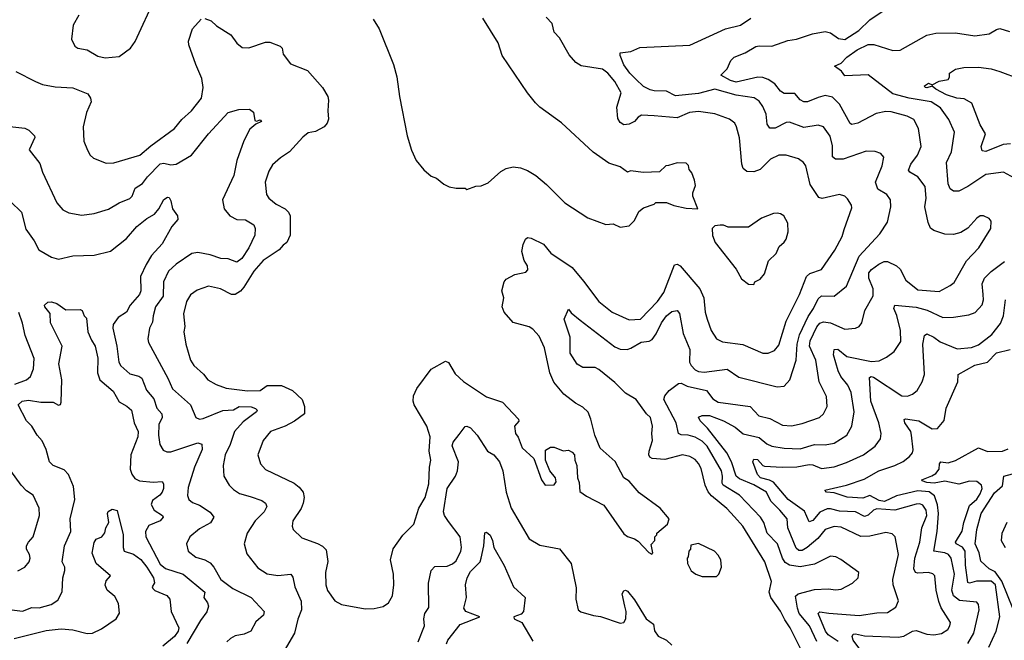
# Model space of a CAD drawing. Extents: x 1933546 to 2138868, y 524910 to 667279.
# Tile 344 of 466: x 2039426 to 2044950, y 633314 to 636796. Entities that reach past the tile are written whole.
import ezdxf

# ---------------------------------------------------------------- set-up
doc = ezdxf.new("R2010")
doc.units = 0

msp = doc.modelspace()

# ---------------------------------------------------------------- linework, layer by layer
at = {"layer": '0CON10XD'}
for points in [[(2039758.3, 636821.7), (2039726, 636765), (2039716.4, 636686.4), (2039735, 636647.5), (2039752.5, 636635), (2039805, 636626.2), (2039865, 636590.8), (2039905, 636582), (2039985, 636590), (2040047.5, 636635), (2040075, 636672.5), (2040188.8, 636921.2)], [(2043898.2, 633308.2), (2043856.7, 633395), (2043799.5, 633465), (2043788.9, 633495), (2043778.8, 633561.2), (2043794, 633575), (2043885, 633599.8), (2043962.4, 633602.4), (2044005, 633596.5), (2044035, 633601.1), (2044098, 633635), (2044129.2, 633665), (2044133.8, 633695), (2044032.5, 633767.5), (2044005, 633782.9), (2043975, 633785.6), (2043885, 633740.8), (2043805, 633725.9), (2043745, 633735.6), (2043720.4, 633750.4), (2043706, 633775), (2043677.8, 633855), (2043618.4, 633915), (2043601.4, 633975), (2043582.8, 634005), (2043465, 634128), (2043373.2, 634185), (2043367.1, 634195), (2043369.4, 634235), (2043363.3, 634265), (2043283.1, 634403.1), (2043255, 634430.7), (2043215, 634453.1), (2043176.2, 634465), (2043136.3, 634466.4), (2043121.8, 634475), (2043109.7, 634535), (2043040.4, 634665), (2043045.9, 634685), (2043069.2, 634715), (2043122.5, 634755), (2043136.6, 634756.6), (2043170.2, 634740.2), (2043278.6, 634715), (2043315, 634668.2), (2043345, 634650), (2043524, 634625), (2043573.4, 634573.4), (2043635, 634558.5), (2043705, 634520.9), (2043755, 634516.9), (2043815, 634530.4), (2043912.5, 634565), (2043935.7, 634585), (2043956.5, 634625), (2043952.4, 634682.4), (2043910.9, 634765), (2043892.1, 634885), (2043856.9, 634965), (2043860.2, 634995), (2043897.2, 635072.8), (2043915, 635094), (2043935, 635101.5), (2043975, 635094.7), (2044055, 635060), (2044115, 635064.5), (2044135, 635074.3), (2044150, 635095), (2044167.8, 635165), (2044213.2, 635246.8), (2044213.5, 635285), (2044189, 635345), (2044189.2, 635375), (2044204.6, 635395), (2044245, 635424.7), (2044275, 635439.1), (2044295, 635440), (2044344.2, 635415), (2044365.3, 635395.3), (2044397.8, 635335), (2044465, 635280.4), (2044585, 635271.8), (2044646, 635304), (2044667.7, 635322.3), (2044736.8, 635443.2), (2044807.1, 635515), (2044874.2, 635625), (2044875.7, 635665.7), (2044865, 635680), (2044832.5, 635695), (2044815, 635695.6), (2044795, 635683.1), (2044744.6, 635625.4), (2044705, 635601.4), (2044665, 635590.6), (2044615, 635593.1), (2044555, 635612.2), (2044536.2, 635626.2), (2044522, 635658), (2044503.6, 635745), (2044511.5, 635795), (2044505, 635860), (2044465, 635914.3), (2044419.5, 635939.5), (2044412.1, 635952.1), (2044426.1, 635985), (2044463.2, 636035), (2044483.5, 636085), (2044469.1, 636185), (2044441.9, 636235), (2044403.8, 636255), (2044315, 636278.8), (2044285, 636281.2), (2044230.9, 636269.1), (2044128, 636215), (2044095, 636207.1), (2044085, 636213.8), (2044025, 636321.2), (2043985, 636361.8), (2043945, 636369.7), (2043905, 636360), (2043845, 636334.6), (2043825, 636334), (2043805, 636345.3), (2043775, 636381.2), (2043715, 636382.2), (2043695, 636394.4), (2043661.5, 636435), (2043625, 636460.9), (2043595, 636471.9), (2043566.8, 636473.2), (2043445, 636445.3), (2043412.9, 636455), (2043358.8, 636485), (2043395, 636520), (2043415, 636566.7), (2043433.8, 636585), (2043495, 636610), (2043555, 636644.5), (2043575, 636649.5), (2043645, 636647.3), (2043735, 636679.2), (2043783.8, 636686.2), (2043872.9, 636717.1), (2043945, 636730), (2043975, 636721.1), (2044019.6, 636689.6), (2044055, 636685.3), (2044132.9, 636735), (2044195.8, 636795), (2044275, 636848.2)], [(2039405.5, 636505.5), (2039515, 636448.6), (2039555, 636432.5), (2039625, 636418.6), (2039723.6, 636413.6), (2039809.1, 636379.1), (2039824.4, 636355), (2039827.5, 636335), (2039800.8, 636275), (2039783.1, 636195), (2039785.7, 636115), (2039806.7, 636063.3), (2039821.2, 636035), (2039839.5, 636019.5), (2039911.2, 635991.2), (2039955, 635992.5), (2040100, 636035), (2040161.7, 636088.3), (2040294.3, 636185.7), (2040335.6, 636235), (2040390, 636285), (2040445.6, 636355), (2040455.5, 636415), (2040447.5, 636465), (2040413.6, 636543.6), (2040374.7, 636654.7), (2040373.8, 636675), (2040395.6, 636744.4), (2040445, 636798.6)], [(2040465, 636801.9), (2040499.8, 636789.8), (2040530.4, 636760.4), (2040610.8, 636710.8), (2040645, 636664.5), (2040675, 636640), (2040712.1, 636637.9), (2040805, 636670), (2040829.2, 636669.2), (2040887.9, 636647.9), (2040898, 636635), (2040905, 636602.5), (2040945, 636547.5), (2041040.3, 636510.3), (2041125, 636416), (2041154.3, 636365), (2041159.2, 636345), (2041154.2, 636285), (2041157.7, 636237.7), (2041152, 636215), (2041134, 636195), (2041085, 636169.1), (2041045, 636160.4), (2041015, 636137.5), (2040939.2, 636055), (2040889.2, 636020.8), (2040845, 635980.8), (2040823.3, 635945), (2040804.3, 635885), (2040810.8, 635815), (2040823.8, 635795), (2040865, 635760.6), (2040915, 635735.5), (2040934.4, 635715), (2040942.7, 635695), (2040943.6, 635586.4), (2040925.7, 635545), (2040905, 635531.5), (2040882.3, 635505), (2040792.5, 635445), (2040739.4, 635385), (2040684.5, 635295), (2040665, 635273.1), (2040635, 635254.2), (2040615, 635254.4), (2040553.3, 635285), (2040485, 635300), (2040421.1, 635278.9), (2040385, 635252.9), (2040362.5, 635215), (2040345.7, 635145.7), (2040352.5, 635075), (2040347.8, 635045), (2040358.1, 634975), (2040383.6, 634885), (2040403.6, 634855), (2040457.2, 634807.2), (2040482, 634775), (2040529.3, 634749.3), (2040585, 634728.5), (2040705, 634713.2), (2040775, 634715.9), (2040815, 634742.9), (2040895, 634743.2), (2040957.5, 634715), (2041010, 634665), (2041023.4, 634625), (2041023.1, 634585), (2040967.1, 634542.9), (2040915, 634515.4), (2040832.5, 634485), (2040792.9, 634435), (2040763.1, 634355), (2040778.1, 634305), (2040805, 634271.9), (2040965.8, 634195.8), (2040995, 634173.1), (2041015.6, 634145), (2041021.5, 634115), (2041016.1, 634083.9), (2041005, 634054), (2040959.2, 633985), (2040954.2, 633955), (2040960, 633935), (2041009.5, 633889.5), (2041096.7, 633856.7), (2041125, 633842.2), (2041145, 633822), (2041154.5, 633755.5), (2041141.1, 633695), (2041144.5, 633625), (2041153.9, 633593.9), (2041194.4, 633535), (2041231.4, 633515), (2041365, 633490.3), (2041415, 633493), (2041465.6, 633504.4), (2041495.7, 633525), (2041516.8, 633563.2), (2041525.6, 633625), (2041522.9, 633685), (2041505.6, 633765), (2041521.7, 633828.3), (2041576.3, 633903.7), (2041637.5, 633965), (2041664.7, 634055.3), (2041700.9, 634115), (2041722.2, 634192.2), (2041724.4, 634285), (2041732.9, 634325), (2041723.5, 634375), (2041728.5, 634455), (2041709.6, 634515), (2041639.1, 634635), (2041633.4, 634655), (2041636.2, 634685), (2041653.4, 634726.6), (2041734.7, 634835.3), (2041815, 634880), (2041831.7, 634871.7), (2041868.8, 634808.8), (2041915.2, 634765.2), (2042045, 634680), (2042135, 634649.4), (2042223.8, 634555), (2042226.1, 634543.9), (2042202.9, 634515), (2042206.7, 634475), (2042223.3, 634453.3), (2042245, 634393.8), (2042311.2, 634335), (2042354, 634215), (2042373.8, 634183.8), (2042423.9, 634186.1), (2042436.2, 634203.8), (2042432, 634225), (2042400.8, 634265), (2042376.2, 634325), (2042375, 634380), (2042403, 634397), (2042425, 634397.5), (2042475, 634377.5), (2042505, 634380), (2042525, 634370), (2042538.8, 634355), (2042540.8, 634325), (2042552, 634295), (2042555.8, 634225), (2042565, 634200), (2042569.3, 634149.3), (2042605, 634123.3), (2042702.6, 634072.6), (2042815, 633912), (2042835, 633896.2), (2042875, 633883.3), (2042895, 633870), (2042955, 633806.7), (2042971.7, 633798.3), (2042977.5, 633805), (2042968.3, 633851.7), (2042990, 633875), (2042990, 633895), (2043000, 633905), (2043000, 633915), (2043060, 633965), (2043070, 633995), (2043020, 634055), (2042902.1, 634142.1), (2042845, 634206.2), (2042815.7, 634225.7), (2042767.1, 634317.1), (2042682.4, 634392.4), (2042652.9, 634465), (2042630.8, 634555), (2042615, 634593.3), (2042585, 634621.2), (2042543.3, 634645), (2042478.8, 634695), (2042422.1, 634762.1), (2042400.6, 634815), (2042370, 634955), (2042340.3, 635020.3), (2042305, 635060), (2042285, 635073.3), (2042195, 635096.5), (2042144.1, 635154.1), (2042132, 635185), (2042142.2, 635235), (2042130, 635275), (2042144.1, 635325.9), (2042155, 635339.2), (2042204.6, 635365.4), (2042265, 635380), (2042277, 635393), (2042275.6, 635415), (2042255.3, 635445.3), (2042243.6, 635495), (2042250, 635535), (2042264.3, 635565), (2042275, 635572.9), (2042295, 635569.4), (2042365, 635536.9), (2042405, 635486.2), (2042525, 635404.6), (2042589.8, 635329.8), (2042674.7, 635214.7), (2042749.2, 635155), (2042845, 635112.2), (2042909.2, 635115), (2043004.6, 635215), (2043040, 635265), (2043100.3, 635419.7), (2043115, 635424.1), (2043131.8, 635415), (2043241.8, 635285), (2043263.8, 635235), (2043271.8, 635155), (2043282.1, 635115), (2043305, 635052), (2043334.6, 635004.6), (2043368.6, 634988.6), (2043482.9, 634972.9), (2043594.6, 634924.6), (2043625, 634925.5), (2043660.7, 634939.3), (2043685, 634970), (2043726.1, 635105), (2043801.3, 635255), (2043840, 635355), (2043858.8, 635371.2), (2043924.4, 635395), (2043998, 635502), (2044039.7, 635580.3), (2044051.1, 635618.9), (2044095, 635740), (2044092.9, 635755), (2044070.7, 635790.7), (2044055, 635805.8), (2044025, 635814.4), (2043927.8, 635792.2), (2043908.3, 635798.3), (2043860.5, 635870.5), (2043836.7, 635976.7), (2043822.9, 635995), (2043795, 636014.5), (2043725.5, 636035.5), (2043685, 636035.6), (2043637.6, 636012.4), (2043579.2, 635955), (2043545, 635941.8), (2043505, 635944.3), (2043485, 635961.2), (2043476.7, 635985), (2043463.7, 636133.7), (2043447.1, 636195), (2043437.1, 636215), (2043407.4, 636237.4), (2043325, 636266.9), (2043235, 636281.3), (2043183.3, 636275), (2043114.6, 636245.4), (2042985, 636255.8), (2042915, 636260), (2042895, 636248.1), (2042874.6, 636225.4), (2042845, 636209.2), (2042815, 636206.2), (2042795, 636218.8), (2042780.9, 636240.9), (2042776.2, 636305), (2042800.5, 636385), (2042765, 636449.1), (2042725, 636495.4), (2042695, 636518.5), (2042576.3, 636536.3), (2042546, 636556), (2042508.5, 636598.5), (2042455, 636694.2), (2042423.8, 636725), (2042412.5, 636775), (2042380, 636810)], [(2041408.3, 636798.3), (2041443.6, 636743.6), (2041524.1, 636544.1), (2041542, 636475), (2041556.2, 636365), (2041600, 636145), (2041624.2, 636064.2), (2041650, 636005), (2041693.6, 635953.6), (2041735, 635917.5), (2041765, 635907.5), (2041805, 635872.5), (2041835, 635857.5), (2041875, 635850), (2041925, 635850), (2041935, 635842.5), (2041985, 635862.5), (2042015, 635863.3), (2042055, 635880), (2042125.9, 635944.1), (2042155, 635960), (2042195, 635970), (2042235, 635964), (2042275, 635950), (2042321.7, 635921.7), (2042381.7, 635871.7), (2042485, 635767.5), (2042613.9, 635683.9), (2042715, 635647.5), (2042755, 635650), (2042795, 635632.5), (2042845, 635640), (2042875, 635670), (2042900, 635720), (2042925, 635740), (2042985, 635760), (2042995, 635770), (2043055, 635770), (2043095, 635753.3), (2043165, 635737.5), (2043230, 635735), (2043202.5, 635805), (2043202.5, 635825), (2043216.7, 635865), (2043212.5, 635895), (2043197, 635937), (2043182.5, 635955), (2043178.3, 635978.3), (2043165, 635990), (2043115, 635992.5), (2043065, 635977.5), (2043050, 635975), (2043015, 635942.5), (2042925, 635938.8), (2042852.5, 635947.5), (2042835, 635940), (2042795, 635970), (2042731.7, 635991.7), (2042642.7, 636052.7), (2042465, 636216.2), (2042344.4, 636304.4), (2042319.7, 636329.7), (2042274.5, 636384.5), (2042132.9, 636595), (2042110.8, 636665), (2042024.6, 636804.6)], [(2043436.8, 634006.8), (2043393.6, 634053.6), (2043307.1, 634125), (2043288, 634148), (2043270.7, 634185), (2043248.6, 634278.6), (2043235, 634306.5), (2043215, 634328.2), (2043185, 634345.4), (2043145, 634355.3), (2043045, 634329.3), (2042975, 634333.8), (2042962, 634342), (2042956.4, 634355), (2042958.2, 634375), (2042976, 634435), (2042972.1, 634475), (2042976.5, 634515), (2042965.7, 634565), (2042943.1, 634585), (2042884.5, 634664.5), (2042825, 634701.5), (2042765, 634760.8), (2042675, 634834.2), (2042655, 634844.1), (2042585, 634845.3), (2042553.2, 634863.2), (2042514.8, 634924.8), (2042513.9, 635013.9), (2042480, 635115), (2042505, 635172.5), (2042520.3, 635150.3), (2042569.5, 635109.5), (2042765, 634961.1), (2042795, 634947.1), (2042834.1, 634945.9), (2042855, 634952.4), (2042912.4, 634987.6), (2042957.2, 634992.7), (2042975, 635001.2), (2042997.5, 635032.5), (2043026.3, 635095), (2043055, 635134.6), (2043085, 635159.6), (2043114.5, 635164.5), (2043127.2, 635147.2), (2043148.9, 635035), (2043184.6, 634945), (2043183.8, 634875), (2043193.1, 634855), (2043215, 634831.8), (2043235, 634821.8), (2043265, 634817.5), (2043395, 634834.6), (2043460.2, 634790.2), (2043675, 634735.6), (2043715, 634740.8), (2043746.7, 634775), (2043781.8, 634885), (2043787.2, 634975), (2043801.6, 635028.4), (2043849.5, 635130.5), (2043880, 635175), (2043905, 635230), (2043925, 635246.1), (2043995, 635245.5), (2044065, 635300), (2044135, 635468.5), (2044251.9, 635595), (2044295, 635660), (2044313.6, 635745), (2044310.5, 635785), (2044291.4, 635815), (2044240, 635845), (2044226.5, 635885), (2044264.4, 635975), (2044273.3, 636025), (2044257.5, 636045), (2044225.8, 636055.8), (2044175, 636057.8), (2044045, 636013.3), (2044002.9, 636012.9), (2043986.3, 636026.3), (2043985, 636087.5), (2043972.9, 636142.9), (2043935.4, 636195.4), (2043905, 636203.3), (2043825, 636191.1), (2043745, 636220.8), (2043725, 636218.7), (2043665, 636187.5), (2043635, 636187.5), (2043619.5, 636209.5), (2043612.8, 636265), (2043595, 636309.2), (2043575, 636338.1), (2043547.1, 636357.1), (2043445, 636371.4), (2043325, 636405.2), (2043235, 636382.5), (2043105, 636368.4), (2043055, 636395.5), (2042985, 636396.9), (2042962.9, 636402.9), (2042925, 636420.9), (2042882.1, 636462.1), (2042848.1, 636495), (2042815, 636543.3), (2042793.8, 636595), (2042795, 636610), (2042855, 636618), (2042905, 636639.2), (2043185, 636652.7), (2043385, 636744.2), (2043468.8, 636765), (2043528, 636805)], [(2045006.7, 635906.7), (2044945, 635939.5), (2044845, 635927.9), (2044745, 635860), (2044695, 635833.5), (2044665, 635832.9), (2044646.1, 635846.1), (2044635.4, 635875), (2044625.5, 635995), (2044653.9, 636055), (2044670.9, 636165), (2044638.5, 636235), (2044591.5, 636301.5), (2044539.2, 636335), (2044415, 636356.1), (2044325, 636379.1), (2044185, 636485.7), (2044055, 636481.2), (2044036.5, 636506.5), (2043997.5, 636535), (2044035, 636552), (2044065.4, 636585), (2044125, 636625.7), (2044185, 636656.1), (2044216.9, 636656.9), (2044325, 636623.2), (2044365, 636624.6), (2044515, 636708.7), (2044565, 636720.6), (2044675, 636722.1), (2044784.5, 636705.5), (2044865, 636715.8), (2044905, 636741.2), (2044925, 636746.2), (2044978.9, 636728.9)], [(2044985, 636098.9), (2044943.8, 636096.2), (2044845, 636056.5), (2044825, 636060.8), (2044820.6, 636085), (2044844.5, 636155), (2044813.4, 636205), (2044768.1, 636328.1), (2044725, 636352.1), (2044683.9, 636356.1), (2044625, 636373.9), (2044566, 636405), (2044545, 636423.3), (2044515, 636414.1), (2044506.1, 636416.1), (2044502, 636425), (2044525, 636440), (2044545, 636430), (2044585, 636450), (2044635, 636460), (2044643, 636473), (2044642.5, 636495), (2044675, 636518), (2044723, 636527), (2044805, 636530), (2044875, 636520), (2044925, 636505.6), (2045035, 636463.5)], [(2039355, 636198.1), (2039455, 636187.1), (2039477.5, 636175), (2039508.8, 636145), (2039512, 636135), (2039480, 636065), (2039538.7, 635988.7), (2039555, 635940), (2039635, 635768.8), (2039669.3, 635729.3), (2039702.1, 635712.1), (2039775, 635700), (2039845, 635707.8), (2039925, 635733.5), (2039985, 635769.1), (2040045, 635792.2), (2040056.4, 635805), (2040075, 635851.4), (2040115, 635876.7), (2040142.5, 635915), (2040215, 635986.8), (2040235, 635990.6), (2040275, 635981.6), (2040304.2, 635985.8), (2040389.4, 636035), (2040485, 636155.7), (2040595, 636275.8), (2040655, 636291.2), (2040715, 636293.8), (2040737.7, 636277.7), (2040745, 636230), (2040755, 636226.2), (2040775, 636233.3), (2040783.3, 636225), (2040750.6, 636209.4), (2040717.7, 636182.3), (2040683.1, 636116.9), (2040644.6, 636005), (2040627.6, 635922.4), (2040563.6, 635785), (2040573.3, 635735), (2040605, 635695.7), (2040644.7, 635674.7), (2040693, 635673), (2040739.4, 635645), (2040747.1, 635625), (2040746.1, 635586.1), (2040710.9, 635515), (2040673.1, 635456.9), (2040645, 635435.6), (2040595, 635454.4), (2040555, 635455.4), (2040495, 635476.7), (2040425, 635490.4), (2040392.5, 635485), (2040304.4, 635425), (2040261.5, 635385), (2040232.7, 635325), (2040231.1, 635245), (2040188.9, 635185), (2040174.7, 635135), (2040170.5, 635099.5), (2040154.5, 635065), (2040145.5, 635005), (2040149.5, 634985), (2040257.9, 634785), (2040283.2, 634725), (2040385.4, 634635), (2040415, 634564.3), (2040434.6, 634554.6), (2040455, 634558.2), (2040565, 634603.1), (2040625, 634607.5), (2040657.5, 634625), (2040725, 634624.6), (2040749.4, 634615), (2040758.5, 634605), (2040755.6, 634595), (2040679.6, 634540.4), (2040631.2, 634485), (2040607.2, 634412.7), (2040579.5, 634355), (2040568.5, 634295), (2040571.9, 634235), (2040601.9, 634185), (2040625, 634159.4), (2040658.7, 634138.7), (2040719.5, 634120.5), (2040785, 634099.4), (2040805, 634084), (2040812.9, 634065), (2040797.5, 634035), (2040747.3, 633985), (2040701.5, 633915), (2040685.6, 633855), (2040700.2, 633800.2), (2040761.7, 633721.7), (2040815, 633686.9), (2040875, 633676.9), (2040948, 633685), (2040958, 633668), (2040969.2, 633615), (2041005.6, 633534.4), (2041008.1, 633485), (2040986.4, 633433.6), (2040968, 633355), (2040910, 633255)], [(2039374.6, 635775), (2039436.7, 635715), (2039460.5, 635620.5), (2039507.5, 635555), (2039534.4, 635505), (2039605, 635463.1), (2039645, 635451.9), (2039725, 635471.5), (2039845, 635474.4), (2039935, 635496.9), (2040025, 635568.9), (2040084.2, 635635), (2040139.2, 635680.8), (2040182.9, 635705), (2040206.2, 635733.8), (2040235, 635786.2), (2040255, 635800), (2040265, 635797.5), (2040275, 635780), (2040283.8, 635735), (2040310.8, 635695), (2040314, 635675), (2040279.2, 635635), (2040225, 635538.6), (2040166.7, 635473.3), (2040135, 635421.9), (2040104.7, 635355), (2040105.3, 635275), (2040099.1, 635255), (2040046.1, 635195), (2040025, 635154.4), (2039979.5, 635125), (2039950.9, 635085), (2039949.6, 635065), (2039971.3, 634965), (2039982.9, 634875), (2039993.7, 634853.6), (2040045, 634808.9), (2040095, 634796.4), (2040111.1, 634785), (2040137.7, 634717.7), (2040179.7, 634669.7), (2040195.7, 634615.7), (2040224.4, 634585), (2040226.4, 634565), (2040207.1, 634525), (2040204.7, 634465), (2040212, 634412), (2040230.5, 634380.5), (2040251.7, 634371.7), (2040275, 634371.2), (2040425, 634422.5), (2040447.8, 634415), (2040449.7, 634385), (2040406.4, 634285), (2040372.1, 634172.1), (2040367, 634127), (2040374.5, 634104.5), (2040395, 634086.9), (2040435, 634071.9), (2040495, 634033.1), (2040515.6, 634005), (2040496.2, 633973.8), (2040435, 633940), (2040381.4, 633895), (2040361.9, 633855), (2040371.1, 633815), (2040415, 633780.4), (2040465, 633766.2), (2040495, 633749.5), (2040515.5, 633725), (2040555.4, 633655.4), (2040622.2, 633605), (2040725.6, 633555), (2040796.9, 633475), (2040793.5, 633455), (2040751.3, 633418.7), (2040722.5, 633365), (2040685, 633348.9), (2040635, 633338.9), (2040608.8, 633325), (2040588, 633305)], [(2043545, 635310), (2043550, 635325), (2043579.3, 635340.7), (2043605, 635370), (2043626.4, 635443.6), (2043670, 635485), (2043686.4, 635523.6), (2043715, 635547.5), (2043726.2, 635565), (2043738, 635605), (2043736.1, 635653.9), (2043713.3, 635695), (2043695, 635706.2), (2043675, 635711.2), (2043655, 635708), (2043586.9, 635683.1), (2043515, 635632), (2043401.2, 635631.2), (2043375, 635642.5), (2043355, 635642.5), (2043325, 635640), (2043310, 635625), (2043312.5, 635585), (2043326.7, 635545), (2043445.8, 635395.8), (2043475, 635342.5), (2043515, 635312.5), (2043545, 635310)], [(2044831.2, 635255), (2044825.9, 635314.1), (2044837.9, 635345), (2044875, 635383.8), (2044951.2, 635438.8)], [(2044017.5, 633307.5), (2043961.9, 633345), (2043947.4, 633365), (2043905.7, 633465), (2043915.6, 633474.4), (2043965.8, 633465.8), (2044135, 633453.2), (2044235, 633469.1), (2044295, 633471.1), (2044340.2, 633499.8), (2044356.9, 633535), (2044326.5, 633625), (2044323.8, 633655), (2044356.4, 633795), (2044337.1, 633895), (2044320.7, 633910.7), (2044285, 633919.1), (2044195, 633898.8), (2044145, 633896), (2044035, 633948.4), (2043995, 633951.8), (2043945, 633935.9), (2043904.3, 633885.7), (2043843.2, 633835), (2043815, 633818.6), (2043797.7, 633817.7), (2043781.9, 633831.9), (2043735.9, 633945), (2043730.8, 633995), (2043691.1, 634045), (2043639, 634095), (2043615, 634145.3), (2043545, 634186.5), (2043465, 634220.7), (2043445.7, 634235.7), (2043420, 634315), (2043392.6, 634365), (2043285, 634503.8), (2043242.7, 634545), (2043234.6, 634565.4), (2043254.7, 634575.3), (2043295, 634574.7), (2043373.5, 634545), (2043439, 634509), (2043485, 634472.6), (2043575, 634451.6), (2043617.3, 634417.3), (2043645, 634403.5), (2043715, 634391.6), (2043805, 634388.2), (2043885, 634412.1), (2043945, 634411.5), (2043995, 634420), (2044065.9, 634464.1), (2044094.7, 634515.3), (2044106.9, 634595), (2044090.9, 634705), (2044072.2, 634745), (2044032.7, 634795), (2044017.8, 634825), (2043990.8, 634915), (2043994.7, 634945.3), (2044015, 634946.9), (2044065.9, 634905.9), (2044205, 634878.1), (2044247.8, 634882.3), (2044288.1, 634901.9), (2044332.5, 634935), (2044368.7, 634991.3), (2044367.1, 635052.9), (2044346.6, 635136.6), (2044330, 635175), (2044335, 635193.8), (2044455, 635182.3), (2044516.6, 635166.6), (2044604.5, 635125.5), (2044663.8, 635126.2), (2044750.6, 635139.4), (2044786.1, 635153.9), (2044824.6, 635195.4), (2044833.5, 635225), (2044831.2, 635255)], [(2044139.5, 633265), (2044102.2, 633315), (2044095.4, 633335), (2044100.9, 633349.1), (2044115, 633351.1), (2044165, 633339.3), (2044355, 633331.6), (2044385, 633338), (2044435, 633366.2), (2044455, 633370), (2044515, 633347.8), (2044555, 633344.5), (2044597, 633353), (2044631.9, 633375), (2044644.4, 633395), (2044647.1, 633415), (2044595.9, 633495.9), (2044582.2, 633532.3), (2044567.2, 633595), (2044560.4, 633675), (2044548, 633688), (2044525, 633694.7), (2044465, 633690.3), (2044451.9, 633695), (2044442.5, 633715), (2044447.6, 633775), (2044475.3, 633865.3), (2044486.1, 633945), (2044514.4, 634015), (2044510.9, 634045), (2044493.2, 634073.2), (2044475, 634079.8), (2044455, 634078), (2044335.6, 634044.4), (2044235, 634051.2), (2044215, 634044.1), (2044185, 634017), (2044165, 634008.4), (2044115, 634034.8), (2044025, 634037.8), (2043975, 634051.6), (2043955, 634051.2), (2043915, 634034), (2043875, 633986.8), (2043855, 633978), (2043829.6, 634039.6), (2043738, 634105), (2043655, 634201.2), (2043633, 634213), (2043581.8, 634225), (2043565, 634244), (2043538.6, 634315), (2043545, 634330), (2043565, 634327.9), (2043595, 634294.4), (2043605, 634290.6), (2043703.8, 634286.2), (2043785, 634286.5), (2043855, 634299.7), (2043875, 634297.7), (2043925, 634277.5), (2043995, 634287.1), (2044065, 634311.1), (2044160, 634355), (2044225, 634402.9), (2044255, 634443.8), (2044257.9, 634475), (2044245.3, 634535), (2044201.5, 634655), (2044192.4, 634787.6), (2044202.5, 634795), (2044215, 634791.1), (2044375, 634685.4), (2044407, 634683), (2044435.4, 634694.6), (2044460.6, 634715), (2044489.2, 634765), (2044501.1, 634805), (2044491.8, 634975), (2044501.1, 635025), (2044515, 635034.3), (2044553.3, 635015), (2044589, 634989), (2044685, 634950), (2044765, 634955.9), (2044805, 634971.1), (2044880.3, 635029.7), (2044928.9, 635091.1), (2044944.6, 635134.6), (2044956, 635225)], [(2039339.8, 633490.2), (2039441.9, 633478.1), (2039495, 633499.2), (2039535, 633495.6), (2039603.3, 633515), (2039641.1, 633538.9), (2039663.8, 633586.2), (2039669.1, 633665), (2039679.1, 633705), (2039679.2, 633725), (2039664, 633755), (2039676.9, 633845), (2039713.1, 633925), (2039708.9, 633995), (2039735.4, 634105), (2039727.4, 634177.4), (2039700.6, 634245), (2039675, 634270), (2039615, 634294.5), (2039593.1, 634315), (2039575.8, 634385), (2039552.7, 634432.7), (2039524, 634465), (2039493.8, 634515), (2039464.5, 634544.5), (2039417.5, 634635), (2039440.8, 634655), (2039475, 634662.2), (2039545, 634650.4), (2039615, 634650.6), (2039645, 634633.3), (2039655, 634637.5), (2039659.7, 634650.3), (2039662.5, 634775), (2039645.4, 634865), (2039664.4, 634965), (2039598.6, 635095), (2039597.1, 635147.1), (2039567.1, 635185), (2039565.8, 635195), (2039585, 635211.2), (2039605, 635213.3), (2039635, 635203.3), (2039685, 635168.8), (2039765, 635170), (2039777.5, 635165), (2039787.5, 635135), (2039800.7, 635120.7), (2039808.8, 635045), (2039828.4, 634998.4), (2039850.3, 634965), (2039863.9, 634896.1), (2039863.2, 634815), (2039875.9, 634775.9), (2039951.3, 634711.3), (2039985, 634652.9), (2040028.1, 634628.1), (2040052.9, 634605), (2040067.8, 634535), (2040090.5, 634485), (2040088.2, 634455), (2040050, 634355), (2040045.9, 634275), (2040055, 634245.7), (2040071.5, 634221.5), (2040098, 634208), (2040175, 634200.7), (2040225.8, 634205.8), (2040232.2, 634192.2), (2040232.9, 634165), (2040225.1, 634144.9), (2040212.2, 634127.8), (2040171.9, 634098.1), (2040164.7, 634075.3), (2040181.6, 634045), (2040228.1, 634015), (2040231.9, 634005), (2040214.4, 633985), (2040150.8, 633959.1), (2040131.8, 633925), (2040134.4, 633894.4), (2040215, 633741.8), (2040245, 633716.6), (2040342.5, 633685), (2040465.4, 633585), (2040460, 633555), (2040480.8, 633525), (2040486.2, 633505), (2040476.9, 633473.1), (2040439.7, 633425), (2040364.5, 633295.5)], [(2039398.6, 634751.4), (2039465.3, 634774.7), (2039486.7, 634795), (2039503.8, 634836.2), (2039507.3, 634895), (2039457.5, 635025), (2039442.9, 635092.9), (2039422.3, 635152.3)], [(2044745, 633295.5), (2044778.2, 633355), (2044808.5, 633485), (2044804.4, 633514.4), (2044795, 633527.5), (2044698.3, 633538.3), (2044665, 633564), (2044655.7, 633595.7), (2044669.3, 633685), (2044652.2, 633775), (2044636.2, 633795), (2044615, 633804.8), (2044553.5, 633813.5), (2044573.5, 633925), (2044580, 634025), (2044574.5, 634074.5), (2044558.3, 634125), (2044527.3, 634147.3), (2044465, 634153.5), (2044345, 634125.5), (2044277.7, 634092.3), (2044247.8, 634097.8), (2044195, 634126.1), (2044155, 634112.4), (2044067.2, 634117.2), (2043995, 634141), (2043952, 634145), (2043943.4, 634156.6), (2044064, 634185), (2044162.6, 634217.4), (2044245.9, 634264.1), (2044335, 634294.6), (2044382.1, 634317.9), (2044418.6, 634345), (2044434.4, 634365), (2044437.4, 634382.6), (2044429.4, 634465), (2044424.4, 634485), (2044390.8, 634535), (2044387.5, 634552.5), (2044395, 634556.2), (2044470, 634545), (2044545, 634500.8), (2044575, 634503.1), (2044612, 634548), (2044622.7, 634617.3), (2044689.4, 634765), (2044690, 634805), (2044785, 634856.9), (2044855.9, 634874.1), (2044905, 634926.7), (2044983.3, 634945)], [(2041661.9, 633305), (2041697.1, 633395), (2041692.5, 633435), (2041698.9, 633465), (2041722.1, 633497.9), (2041720.4, 633635), (2041734.2, 633705), (2041755, 633729.2), (2041825, 633729.4), (2041855, 633743.1), (2041875, 633760.8), (2041901.5, 633815), (2041905.6, 633835), (2041897.8, 633895), (2041831.1, 633981.1), (2041809.3, 634015), (2041804.1, 634035), (2041824.2, 634165), (2041871.8, 634235), (2041883.1, 634265), (2041887.3, 634315), (2041852.4, 634405), (2041857.1, 634425), (2041892, 634468), (2041925, 634513.8), (2041935, 634515.7), (2041955, 634505.7), (2041991.9, 634465), (2042050, 634375), (2042085.6, 634355), (2042117.7, 634315), (2042137.3, 634265), (2042155.3, 634145.3), (2042182.5, 634055), (2042285, 633884.2), (2042345, 633847.5), (2042455, 633827.1), (2042519.2, 633745), (2042547.7, 633607.7), (2042546, 633545), (2042560, 633485), (2042575, 633474.3), (2042645, 633452.9), (2042685, 633447.5), (2042795, 633410), (2042815.8, 633415), (2042826.1, 633433.9), (2042828.9, 633475), (2042821.1, 633505), (2042805.7, 633575), (2042815, 633592), (2042825, 633596.2), (2042835, 633590), (2042875, 633540.6), (2042941.1, 633435), (2042981.1, 633405), (2042988.1, 633368.1), (2043008.3, 633338.3), (2043055, 633315.5), (2043085, 633286.2)], [(2044863.6, 633275), (2044904.7, 633365), (2044924.3, 633445), (2044900, 633625), (2044875, 633645.5), (2044794, 633646), (2044755, 633635.4), (2044745, 633637.8), (2044731.2, 633735), (2044729.7, 633815), (2044715, 633836.7), (2044680.4, 633855), (2044676.5, 633865), (2044713.6, 633926.4), (2044721.8, 633975), (2044755, 634071.2), (2044795, 634105.8), (2044815, 634136.2), (2044824.4, 634165), (2044820.8, 634185), (2044795, 634205.6), (2044755, 634206.4), (2044695, 634189.4), (2044615, 634206.1), (2044556.1, 634196.1), (2044515, 634199.4), (2044488.8, 634208.8), (2044487.5, 634215), (2044543.8, 634236.2), (2044565, 634250.8), (2044583.3, 634275), (2044585.4, 634305), (2044594.2, 634315), (2044635, 634310.3), (2044675, 634323.3), (2044805, 634394.5), (2044855.9, 634374.1), (2044940, 634375), (2044971.2, 634388.8)], [(2039415.6, 633704.4), (2039455, 633723.8), (2039480, 633755), (2039485.6, 633775), (2039481.9, 633795), (2039464.5, 633825), (2039465, 633843.3), (2039475.5, 633864.5), (2039502.9, 633895), (2039537.1, 634015), (2039535.4, 634055.4), (2039501.7, 634128.3), (2039465, 634153.3), (2039434.7, 634184.7), (2039376.8, 634265)], [(2044999.8, 633489.8), (2044936.5, 633646.5), (2044898.3, 633698.3), (2044864.5, 633715), (2044817.7, 633757.7), (2044809.1, 633805), (2044785.8, 633855), (2044794.6, 633935), (2044819, 634025), (2044895, 634141.1), (2044938.5, 634181.5), (2044947.5, 634235), (2044995, 634249)], [(2039845, 633862.5), (2039855, 633882.5), (2039887.5, 633895), (2039903.6, 633916.4), (2039910, 633945), (2039925.8, 633975), (2039918.8, 634025), (2039922.7, 634037.3), (2039945, 634050.8), (2039972.7, 634042.7), (2040006, 633905), (2040006.5, 633835), (2040012.5, 633815), (2040065, 633797.3), (2040105, 633767.1), (2040140.4, 633725), (2040177.9, 633665), (2040182.7, 633637.3), (2040168.8, 633615), (2040172.9, 633605), (2040185, 633594.2), (2040251.8, 633565), (2040267.9, 633545), (2040275.5, 633475), (2040319.4, 633385), (2040315.4, 633365), (2040295.4, 633335), (2040228.8, 633281.2)], [(2043838, 633205), (2043749.1, 633385), (2043718.7, 633428.7), (2043695, 633477.1), (2043640, 633555), (2043630.6, 633585), (2043643.1, 633645), (2043605.3, 633755), (2043482.5, 633955), (2043436.8, 634006.8)], [(2044964.6, 633975.4), (2044936.2, 633913.8), (2044931.2, 633875), (2044954.2, 633834.2)], [(2041990.4, 633735), (2042008.5, 633755), (2042014.8, 633775.2), (2042030.3, 633845), (2042035, 633917.5), (2042045, 633920.8), (2042065, 633904), (2042078.2, 633875), (2042085.5, 633835.5), (2042143.9, 633733.9), (2042195.6, 633615), (2042262, 633555), (2042253.1, 633475), (2042239.2, 633460.8), (2042198.8, 633445), (2042200, 633435), (2042243.6, 633413.6), (2042305, 633309.4)], [(2039395, 633323.5), (2039575, 633370), (2039658.3, 633378.3), (2039725, 633372.7), (2039805, 633353.2), (2039834.6, 633354.6), (2039885, 633378.1), (2039968.1, 633435), (2039985.7, 633465.7), (2039980.3, 633520.3), (2039959.3, 633559.3), (2039917.5, 633595), (2039906.1, 633623.9), (2039911.7, 633648.3), (2039936.7, 633675), (2039856.2, 633745), (2039833.2, 633803.2), (2039845, 633862.5)], [(2043335, 633672.5), (2043347.5, 633685), (2043362.5, 633725), (2043360, 633765), (2043345, 633792.5), (2043323.6, 633813.6), (2043235, 633857.5), (2043191.7, 633848.3), (2043190, 633825), (2043180, 633815), (2043177, 633783), (2043170, 633775), (2043172.5, 633745), (2043193.6, 633703.6), (2043220, 633685), (2043255, 633672.5), (2043335, 633672.5)], [(2041821.2, 633295), (2041828.8, 633315), (2041896.7, 633403.3), (2042007.5, 633445), (2041928.1, 633475), (2041917.5, 633495), (2041933.5, 633555), (2041927.9, 633625), (2041935.6, 633664.4), (2041955, 633700.4), (2041990.4, 633735)]]:
    msp.add_lwpolyline(points, dxfattribs=at)

doc.saveas('drawing.dxf')
